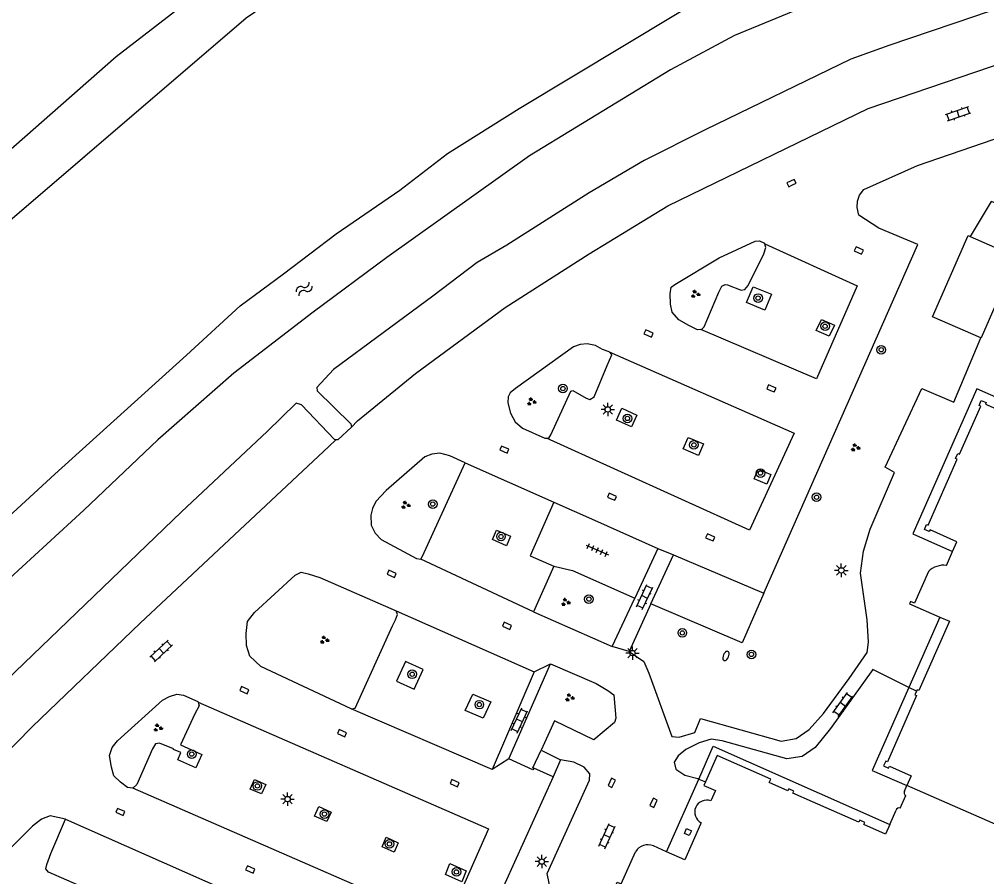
# Model space of a CAD drawing. Extents: x 131000 to 133013, y 393000 to 396501.
# Drawn here: x 131671.6 to 131761.4, y 394913.2 to 394992.7 of the extents above; entities that cross this region are included whole.
import ezdxf

# ---------------------------------------------------------------- set-up
doc = ezdxf.new("R2010")
doc.units = 0
for name, color, linetype in [('gg-bbg-hoofdgebouw', 7, 'Continuous'), ('gg-bbg-onder overbouw', 7, 'Continuous'), ('gg-bbg-overig bouwwerk', 7, 'Continuous'), ('gg-bbg-pand overbouw', 7, 'Continuous'), ('gg-bbg-pilaar onder overbouw', 7, 'Continuous'), ('gg-bbg-tussenscheiding', 7, 'Continuous'), ('gg-knt-BGT kruinlijn', 7, 'Continuous'), ('gg-knt-verharding', 7, 'Continuous'), ('gg-knt-verharding nz', 7, 'Continuous'), ('gg-kntw-bovenkant insteek waterloop', 7, 'Continuous'), ('gt-symb-boom', 7, 'Continuous'), ('gt-symb-brandkraan', 7, 'Continuous'), ('gt-symb-groenvak', 7, 'Continuous'), ('gt-symb-klinker verharding', 7, 'Continuous'), ('gt-symb-kolk', 7, 'Continuous'), ('gt-symb-lichtmast', 7, 'Continuous'), ('gt-symb-tegel verharding', 7, 'Continuous'), ('gt-symb-watersymbool', 7, 'Continuous')]:
    doc.layers.add(name, color=color, linetype=linetype)

# ---------------------------------------------------------------- blocks, each defined once
blk = doc.blocks.new('gt0-TEG1')
at = {"layer": 'gt-symb-tegel verharding'}
for p, q in [((-1.125, 0), (1.125, 0)), ((-0.9, -0.25), (-0.9, 0.25)), ((-0.45, -0.25), (-0.45, 0.25)), ((0, -0.25), (0, 0.25)), ((0.45, -0.25), (0.45, 0.25)), ((0.9, -0.25), (0.9, 0.25))]:
    blk.add_line(p, q, dxfattribs=at)
blk = doc.blocks.new('gt0-LMAST')
at = {"layer": 'gt-symb-lichtmast'}
for p, q in [((-0.182, 0.173), (-0.447, 0.438)), ((-0.005, 0.246), (-0.005, 0.621)), ((0.172, 0.173), (0.437, 0.438)), ((-0.255, -0.004), (-0.63, -0.004)), ((-0.182, -0.181), (-0.447, -0.446)), ((-0.005, -0.254), (-0.005, -0.629)), ((0.437, -0.446), (0.172, -0.181)), ((0.245, -0.004), (0.62, -0.004))]:
    blk.add_line(p, q, dxfattribs=at)
blk.add_circle((-0.005, -0.004), 0.25, dxfattribs=at)
blk = doc.blocks.new('gt0-KOLK')
at = {"layer": 'gt-symb-kolk'}
blk.add_lwpolyline([(0, 0), (0.375, 0), (0.375, 0.4), (-0.375, 0.4), (-0.375, 0), (0, 0)], dxfattribs=at)
blk = doc.blocks.new('gt0-BOOM')
at = {"layer": 'gt-symb-boom'}
for radius in [0.4, 0.2]:
    blk.add_circle((0, 0), radius, dxfattribs=at)
blk = doc.blocks.new('gt0-KL1')
at = {"layer": 'gt-symb-klinker verharding'}
for p, q in [((-1.15, 0.3), (1.15, 0.3)), ((-1, -0.3), (-1, 0.3)), ((-0.5, 0.3), (-0.5, 0.45)), ((0, -0.3), (0, 0.3)), ((0.5, 0.3), (0.5, 0.45)), ((1, -0.3), (1, 0.3)), ((-1.15, -0.3), (1.15, -0.3)), ((-0.5, -0.45), (-0.5, -0.3)), ((0.5, -0.45), (0.5, -0.3))]:
    blk.add_line(p, q, dxfattribs=at)
blk = doc.blocks.new('gt0-GRVAK')
at = {"layer": 'gt-symb-groenvak'}
for p, q in [((-0.11, 0.189), (-0.228, 0.24)), ((-0.182, 0.153), (0.088, 0.153)), ((-0.091, 0.211), (-0.156, 0.322)), ((-0.047, 0.214), (-0.047, 0.393)), ((-0.004, 0.211), (0.061, 0.322)), ((0.015, 0.189), (0.133, 0.24)), ((0.262, -0.052), (0.197, 0.059)), ((0.305, -0.049), (0.305, 0.13)), ((0.349, -0.052), (0.414, 0.059)), ((-0.245, -0.228), (-0.363, -0.177)), ((-0.318, -0.264), (-0.047, -0.264)), ((-0.226, -0.206), (-0.291, -0.095)), ((-0.183, -0.203), (-0.183, -0.024)), ((-0.139, -0.206), (-0.074, -0.095)), ((-0.12, -0.228), (-0.002, -0.177)), ((0.243, -0.074), (0.125, -0.023)), ((0.17, -0.11), (0.441, -0.11)), ((0.368, -0.074), (0.486, -0.023))]:
    blk.add_line(p, q, dxfattribs=at)
blk = doc.blocks.new('gt0-BR')
at = {"layer": 'gt-symb-brandkraan'}
for centre, radius, start, end in [((-0.244, 0), 0.206, 107.56694, 252.43307), ((0.599, -2.664), 3, 106.89205, 107.56694), ((0, -0.691), 0.938, 73.10799, 106.89205), ((-0.599, -2.664), 3, 72.43309, 73.10799), ((0.244, 0), 0.206, 287.56695, 72.43309), ((0.599, 2.664), 3, 252.43307, 253.10797), ((0, 0.691), 0.938, 253.10797, 286.89206), ((-0.599, 2.664), 3, 286.89206, 287.56695)]:
    blk.add_arc(centre, radius, start, end, dxfattribs=at)
blk = doc.blocks.new('gt0-WA')
at = {"layer": 'gt-symb-watersymbool'}
for centre, start, end in [((-0.323, 0.022), 28.07249, 151.92751), ((0.427, 0.422), 208.07248, 331.92751), ((-0.323, -0.428), 28.07249, 151.92751), ((0.427, -0.028), 208.07248, 331.92751)]:
    blk.add_arc(centre, 0.425, start, end, dxfattribs=at)

msp = doc.modelspace()

# ---------------------------------------------------------------- linework, layer by layer
at = {"layer": 'gg-bbg-hoofdgebouw'}
for p, q in [((131757.629, 394942.068), (131758.198, 394943.361)), ((131753.741, 394921.138), (131753.964, 394921.64)), ((131753.35, 394919.554), (131753.869, 394920.713)), ((131752.375, 394918.045), (131752.955, 394919.353)), ((131731.682, 394915.499), (131730.447, 394916.044))]:
    msp.add_line(p, q, dxfattribs=at)
for points in [[(131755.959, 394941.491), (131754.663, 394938.567), (131754.306, 394938.72), (131754.202, 394938.498), (131757.015, 394937.27)], [(131729.858, 394911.196), (131727.003, 394912.458), (131727.104, 394912.686), (131727.461, 394912.527), (131728.795, 394915.511)]]:
    msp.add_lwpolyline(points, dxfattribs=at)
for centre, radius, start, end in [((131757.38, 394940.084), 2, 82.84393, 135.27705), ((131753.998, 394920.984), 0.3, 149.01277, 244.50936), ((131753.249, 394919.263), 0.308, 70.93255, 163.00696), ((131729.925, 394914.835), 1.317, 66.64928, 149.11419)]:
    msp.add_arc(centre, radius, start, end, dxfattribs=at)
at = {"layer": 'gg-bbg-onder overbouw'}
for points in [[(131758.198, 394943.361), (131758.594, 394944.262), (131756.107, 394945.35), (131756.038, 394945.194), (131755.58, 394945.395), (131755.781, 394945.853), (131755.937, 394945.785), (131758.622, 394951.924), (131758.467, 394951.993), (131758.672, 394952.449), (131758.827, 394952.38), (131760.831, 394956.834), (131760.665, 394956.906), (131760.865, 394957.365), (131761.324, 394957.165), (131761.26, 394957.018), (131765.743, 394955.066)], [(131757.015, 394937.27), (131757.899, 394936.884), (131757.813, 394936.687), (131755.06, 394930.45), (131754.904, 394930.518), (131754.846, 394930.386)], [(131754.846, 394930.386), (131754.703, 394930.06), (131754.859, 394929.992), (131752.163, 394923.849), (131752.008, 394923.918), (131751.803, 394923.462), (131752.259, 394923.257), (131752.35, 394923.458), (131754.368, 394922.552), (131753.964, 394921.64)], [(131752.375, 394918.045), (131751.979, 394917.15), (131749.967, 394918.042), (131750.051, 394918.234), (131749.593, 394918.435), (131749.509, 394918.243), (131745.201, 394920.135), (131743.382, 394920.936), (131743.467, 394921.128), (131743.009, 394921.329), (131742.927, 394921.144), (131741.185, 394921.919), (131741.328, 394922.237), (131736.354, 394924.435), (131735.273, 394921.984)], [(131735.273, 394921.984), (131735.126, 394921.652), (131736.205, 394921.176), (131735.78, 394920.218)], [(131734.893, 394918.204), (131734.829, 394918.057), (131733.371, 394914.753), (131731.682, 394915.499)]]:
    msp.add_lwpolyline(points, dxfattribs=at)
msp.add_arc((131735.385, 394919.189), 1.102, 69.01062, 243.45035, dxfattribs=at)
at = {"layer": 'gg-bbg-overig bouwwerk'}
for points in [[(131760.826, 394963.166), (131756.339, 394965.128), (131759.632, 394972.658), (131759.818, 394972.577)], [(131759.818, 394972.577), (131764.139, 394970.687), (131760.847, 394963.157), (131760.826, 394963.166)]]:
    msp.add_lwpolyline(points, dxfattribs=at)
at = {"layer": 'gg-bbg-pand overbouw'}
for p, q in [((131757.015, 394937.27), (131754.139, 394930.743)), ((131731.682, 394915.499), (131734.66, 394922.248))]:
    msp.add_line(p, q, dxfattribs=at)
for points in [[(131780.02, 394948.424), (131780.511, 394949.618), (131760.442, 394958.443), (131754.506, 394944.987), (131758.198, 394943.361)], [(131754.139, 394930.743), (131750.752, 394923.057), (131753.964, 394921.64)], [(131734.66, 394922.248), (131736.006, 394925.297), (131752.375, 394918.045)]]:
    msp.add_lwpolyline(points, dxfattribs=at)
at = {"layer": 'gg-bbg-pilaar onder overbouw'}
msp.add_lwpolyline([(131733.779, 394916.999), (131733.323, 394917.205), (131733.529, 394917.661), (131733.985, 394917.455), (131733.779, 394916.999)], dxfattribs=at)
at = {"layer": 'gg-bbg-tussenscheiding'}
msp.add_line((131763.915, 394917.283), (131753.964, 394921.64), dxfattribs=at)
at = {"layer": 'gg-knt-BGT kruinlijn'}
msp.add_lwpolyline([(131811.018, 395037.622), (131795.33, 395037.781), (131780.93, 395035.39), (131756.61, 395028.39), (131739.59, 395021.78), (131720.09, 395011.48), (131692.68, 394992.81), (131662.5, 394966.96), (131645.05, 394949.66), (131627.73, 394930.27), (131615.298, 394914.196)], dxfattribs=at)
at = {"layer": 'gg-knt-verharding'}
for p, q in [((131702.461, 394954.887), (131703.017, 394955.467)), ((131700.338, 394953.099), (131701.004, 394953.723)), ((131721.221, 394947.922), (131724.974, 394946.258)), ((131724.974, 394946.258), (131730.869, 394943.642)), ((131730.869, 394943.642), (131728.724, 394939.021)), ((131721.231, 394942.007), (131719.342, 394937.771)), ((131721.231, 394942.007), (131722.954, 394941.582)), ((131722.954, 394941.582), (131728.724, 394939.021)), ((131726.639, 394934.531), (131728.724, 394939.021)), ((131719.342, 394937.771), (131726.639, 394934.531)), ((131730.203, 394938.496), (131728.202, 394934.078)), ((131717.035, 394924.113), (131720.905, 394932.948)), ((131754.846, 394930.386), (131754.139, 394930.743)), ((131720.052, 394924.932), (131721.832, 394924.041)), ((131721.832, 394924.041), (131721.148, 394922.465)), ((131721.148, 394922.465), (131719.35, 394923.248)), ((131734.66, 394922.248), (131735.273, 394921.984))]:
    msp.add_line(p, q, dxfattribs=at)
for points in [[(131694.551, 395000), (131680.64, 394989.231), (131663.64, 394974.329), (131645.823, 394956.807), (131629.287, 394939.297), (131612.784, 394922.57), (131609.501, 394918.625)], [(131767.424, 394990.246), (131765.962, 394994.406), (131765.448, 394994.803), (131760.224, 394992.98), (131752.285, 394990.293), (131748.77, 394989.01), (131735.244, 394982.462), (131729.585, 394979.613), (131724.485, 394976.63), (131716.843, 394971.77), (131714.095, 394970.148), (131710.009, 394967.031), (131700.786, 394960.219), (131699.251, 394958.57), (131699.258, 394958.267), (131702.404, 394955.189), (131702.461, 394954.887)], [(131740.708, 394939.489), (131754.979, 394971.834), (131751.358, 394973.331), (131749.516, 394974.538), (131749.35, 394975.244), (131749.388, 394975.852), (131749.58, 394976.413), (131749.974, 394976.926), (131754.938, 394979.153), (131771.063, 394984.69), (131771.567, 394984.753), (131771.873, 394984.608), (131771.93, 394984.305), (131771.839, 394983.796), (131767.377, 394973.92), (131761.78, 394975.811), (131759.818, 394972.577)], [(131734.852, 394963.957), (131734.554, 394963.914), (131733.738, 394964.302), (131732.815, 394964.84), (131732.195, 394965.537), (131732.028, 394966.293), (131732.009, 394967.255), (131732.098, 394967.864), (131732.446, 394968.125), (131736.545, 394970.587), (131739.903, 394972.121), (131740.306, 394972.179), (131740.766, 394971.936), (131740.782, 394971.875)], [(131734.852, 394963.957), (131734.957, 394963.972), (131735.155, 394964.181), (131736.508, 394967.397), (131736.799, 394967.959), (131737.1, 394968.116), (131737.333, 394968.087), (131738.578, 394967.589), (131738.93, 394967.647), (131739.226, 394968.008), (131740.685, 394970.974), (131740.875, 394971.534), (131740.782, 394971.875)], [(131739.084, 394966.44), (131739.703, 394967.9), (131741.402, 394967.208), (131740.783, 394965.749), (131739.084, 394966.44)], [(131745.551, 394963.861), (131746.048, 394964.874), (131747.259, 394964.341), (131746.761, 394963.328), (131745.551, 394963.861)], [(131728.202, 394934.078), (131729.551, 394933.166), (131730.028, 394932.059), (131732.17, 394926.183), (131732.828, 394926.146), (131734.285, 394926.579), (131734.816, 394927.854), (131742.295, 394925.776), (131743.706, 394926.005), (131744.903, 394926.837), (131746.24, 394928.331), (131748.602, 394931.565), (131750.275, 394933.976), (131750.407, 394934.94), (131750.264, 394937.012), (131749.672, 394941.351), (131749.935, 394943.383), (131750.551, 394945.42), (131752.824, 394950.677), (131751.955, 394951.166), (131755.349, 394958.469), (131758.307, 394957.216), (131760.826, 394963.166)], [(131726.349, 394961.88), (131725.739, 394962.072), (131725.073, 394962.465), (131724.312, 394962.601), (131723.655, 394962.537), (131723.052, 394962.322), (131717.668, 394958.468), (131717.17, 394958.053), (131716.974, 394957.693), (131716.936, 394957.135), (131717.207, 394956.18), (131717.627, 394955.378), (131718.297, 394954.784), (131720.389, 394953.863), (131720.542, 394953.866)], [(131720.542, 394953.866), (131720.743, 394953.87), (131720.939, 394954.181), (131722.78, 394958.216), (131722.982, 394958.271), (131724.209, 394957.587), (131724.566, 394957.442), (131724.966, 394957.704), (131726.167, 394960.617), (131726.608, 394961.583), (131726.349, 394961.88)], [(131701.004, 394953.723), (131700.866, 394953.743), (131697.817, 394956.968), (131697.308, 394957.11), (131694.629, 394954.478), (131686.686, 394947.029), (131670.456, 394931.428), (131662.02, 394923.261), (131662.131, 394922.808), (131665.181, 394919.481), (131665.134, 394919.278)], [(131727.022, 394955.539), (131727.53, 394956.643), (131728.917, 394956.004), (131728.409, 394954.9), (131727.022, 394955.539)], [(131702.461, 394954.887), (131701.17, 394953.699), (131701.004, 394953.723)], [(131733.2, 394952.878), (131733.661, 394953.939), (131735.089, 394953.324), (131734.628, 394952.263), (131733.2, 394952.878)], [(131712.987, 394951.59), (131711.569, 394952.226), (131710.654, 394952.46), (131709.897, 394952.394), (131709.245, 394952.127), (131705.665, 394949.022), (131704.724, 394947.991), (131704.384, 394947.327), (131704.244, 394946.715), (131704.263, 394945.801), (131704.632, 394945.051), (131705.2, 394944.451), (131708.474, 394942.695), (131708.874, 394942.643)], [(131708.874, 394942.643), (131709.026, 394942.909), (131712.987, 394951.59)], [(131739.8, 394950.092), (131740.173, 394950.974), (131741.336, 394950.479), (131740.964, 394949.597), (131739.8, 394950.092)], [(131721.221, 394947.922), (131719.033, 394942.949), (131721.231, 394942.007)], [(131715.516, 394944.458), (131715.91, 394945.344), (131717.202, 394944.784), (131716.815, 394943.893), (131715.516, 394944.458)], [(131702.428, 394928.762), (131694.055, 394932.689), (131693.025, 394933.634), (131692.699, 394934.643), (131692.677, 394935.757), (131692.807, 394936.873), (131693.448, 394937.696), (131697.224, 394941.16), (131697.775, 394941.426), (131698.435, 394941.288), (131699.504, 394940.951), (131706.597, 394937.853)], [(131740.708, 394939.489), (131738.671, 394934.873), (131730.203, 394938.496)], [(131702.428, 394928.762), (131702.781, 394928.82), (131706.243, 394936.444), (131706.542, 394937.004), (131706.705, 394937.501), (131706.597, 394937.853)], [(131706.639, 394931.321), (131708.279, 394930.595), (131709.099, 394932.411), (131707.459, 394933.137), (131706.639, 394931.321)], [(131720.905, 394932.948), (131725.157, 394931.095), (131726.216, 394930.468), (131726.78, 394930.071), (131726.975, 394927.9), (131726.832, 394927.493), (131724.942, 394925.885), (131721.265, 394927.635), (131720.052, 394924.932)], [(131754.139, 394930.743), (131750.811, 394932.422), (131746.874, 394926.928), (131745.442, 394925.178), (131744.245, 394924.346), (131742.834, 394924.117), (131736.837, 394925.783), (131735.816, 394925.947), (131734.71, 394925.622), (131733.458, 394924.99), (131732.761, 394924.417), (131732.369, 394923.804), (131732.533, 394923.153), (131733.353, 394922.614), (131734.573, 394922.285), (131734.66, 394922.248)], [(131682.183, 394921.406), (131681.683, 394921.465), (131681.016, 394921.958), (131680.397, 394922.551), (131680.179, 394923.354), (131680.007, 394924.418), (131680.243, 394925.182), (131680.738, 394925.801), (131684.91, 394929.576), (131685.563, 394929.893), (131686.265, 394930.11), (131686.874, 394930.021), (131688.202, 394929.436), (131688.217, 394929.38)], [(131713.005, 394928.614), (131713.709, 394930.106), (131715.366, 394929.397), (131714.662, 394927.905), (131713.005, 394928.614)], [(131688.217, 394929.38), (131688.311, 394929.038), (131687.91, 394928.284), (131686.595, 394925.436)], [(131685.957, 394925.066), (131684.636, 394925.573), (131684.284, 394925.513), (131683.99, 394925.052), (131682.538, 394921.734), (131682.183, 394921.406)], [(131686.595, 394925.436), (131688.573, 394924.526), (131688.009, 394923.3), (131686.357, 394924.029), (131686.624, 394924.721), (131685.932, 394925.002), (131685.957, 394925.066)], [(131719.35, 394923.248), (131719.28, 394923.278), (131720.052, 394924.932)], [(131719.35, 394923.248), (131719.281, 394923.093), (131717.035, 394924.113)], [(131721.929, 394907.05), (131720.586, 394913.5), (131724.511, 394922.13), (131724.549, 394922.74), (131724.031, 394923.339), (131723.061, 394923.827), (131721.832, 394924.041)], [(131721.148, 394922.465), (131712.205, 394902.654), (131709.295, 394903.967), (131709.229, 394903.824)], [(131693.063, 394921.324), (131693.46, 394922.201), (131694.5, 394921.75), (131694.103, 394920.873), (131693.063, 394921.324)], [(131675.932, 394918.529), (131674.503, 394918.84), (131673.7, 394918.52), (131672.853, 394917.894), (131667.645, 394912.686), (131665.115, 394910.257), (131662.693, 394907.374), (131658.488, 394902.684), (131656.561, 394900.417), (131656.078, 394899.294), (131656.099, 394898.18), (131656.371, 394897.224), (131656.896, 394896.273), (131657.823, 394895.477), (131658.54, 394895.038), (131658.759, 394894.942)], [(131699.01, 394918.821), (131699.411, 394919.691), (131700.562, 394919.191), (131700.161, 394918.321), (131699.01, 394918.821)], [(131691.366, 394906.184), (131674.354, 394913.626), (131674.096, 394913.923), (131674.189, 394914.328), (131674.573, 394915.347), (131675.932, 394918.529)], [(131705.296, 394915.976), (131705.674, 394916.856), (131706.789, 394916.341), (131706.411, 394915.461), (131705.296, 394915.976)], [(131711.176, 394913.405), (131711.578, 394914.42), (131713.091, 394913.738), (131712.689, 394912.723), (131711.176, 394913.405)]]:
    msp.add_lwpolyline(points, dxfattribs=at)
at = {"layer": 'gg-knt-verharding nz'}
for p, q in [((131712.987, 394951.59), (131721.221, 394947.922)), ((131730.869, 394943.642), (131732.309, 394943.034)), ((131719.342, 394937.771), (131708.874, 394942.643)), ((131730.203, 394938.496), (131732.309, 394943.034)), ((131732.309, 394943.034), (131740.708, 394939.489)), ((131706.597, 394937.853), (131719.406, 394932.182)), ((131728.202, 394934.078), (131726.639, 394934.531)), ((131719.406, 394932.182), (131720.905, 394932.948)), ((131719.406, 394932.182), (131715.491, 394923.147)), ((131715.491, 394923.147), (131702.428, 394928.762)), ((131717.035, 394924.113), (131715.491, 394923.147)), ((131675.932, 394918.529), (131709.229, 394903.824))]:
    msp.add_line(p, q, dxfattribs=at)
for points in [[(131703.017, 394955.467), (131708.383, 394959.853), (131716.707, 394965.993), (131724.499, 394970.952), (131731.794, 394975.408), (131750.381, 394984.425), (131767.424, 394990.246)], [(131740.782, 394971.875), (131749.345, 394968.001), (131745.571, 394959.372), (131734.852, 394963.957)], [(131726.349, 394961.88), (131743.496, 394954.324), (131739.376, 394945.333), (131720.542, 394953.866)], [(131665.134, 394919.278), (131672.869, 394927.118), (131682.847, 394936.721), (131700.338, 394953.099)], [(131688.217, 394929.38), (131715.145, 394917.624), (131711.225, 394908.738), (131682.183, 394921.406)]]:
    msp.add_lwpolyline(points, dxfattribs=at)
at = {"layer": 'gg-kntw-bovenkant insteek waterloop'}
for points in [[(131813.118, 395009.962), (131807.141, 395009.912), (131795.859, 395009.027), (131786.001, 395007.536), (131777.377, 395005.701), (131766.914, 395002.851), (131757.68, 394999.332), (131737.968, 394991.21), (131732.051, 394988.037), (131718.956, 394980.048), (131705.74, 394970.633), (131698.91, 394965.542), (131691.537, 394959.879), (131684.477, 394953.717), (131677.628, 394947.201), (131667.297, 394937.729), (131650.492, 394920.595), (131642.613, 394912.392), (131633.37, 394901.49)], [(131666.736, 394943.025), (131674.933, 394950.525), (131687.156, 394961.547), (131692.122, 394966.152), (131696.16, 394969.117), (131701.044, 394972.808), (131706.93, 394976.877), (131711.366, 394980.251), (131718.009, 394984.432), (131737.378, 394996.125)]]:
    msp.add_lwpolyline(points, dxfattribs=at)

# ---------------------------------------------------------------- block references
at = {"layer": 'gt-symb-boom'}
for p in [(131740.16, 394966.861), (131746.379, 394964.246), (131751.579, 394962.066), (131722.065, 394958.465), (131728.042, 394955.69), (131734.21, 394953.235), (131740.379, 394950.623), (131745.582, 394948.384), (131709.987, 394947.75), (131716.318, 394944.736), (131724.472, 394938.938), (131733.136, 394935.799), (131739.549, 394933.804), (131708.079, 394931.963), (131714.307, 394929.149), (131687.641, 394924.566), (131693.72, 394921.606), (131699.94, 394919.001), (131705.965, 394916.239), (131712.188, 394913.633)]:
    msp.add_blockref('gt0-BOOM', p, dxfattribs=at)
at = {"layer": 'gt-symb-brandkraan', "rotation": 66.22952419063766}
msp.add_blockref('gt0-BR', (131737.18, 394933.668), dxfattribs=at)
at = {"layer": 'gt-symb-groenvak'}
for p in [(131734.334, 394967.222), (131719.132, 394957.246), (131749.172, 394952.987), (131707.462, 394947.657), (131722.299, 394938.654), (131699.93, 394935.152), (131722.673, 394929.799), (131684.485, 394927)]:
    msp.add_blockref('gt0-GRVAK', p, dxfattribs=at)
at = {"layer": 'gt-symb-klinker verharding'}
for p, rotation in [((131758.717, 394983.959), 18.851835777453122), ((131729.637, 394939.133), 65.10079947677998), ((131684.807, 394934.13), 43.13672087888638), ((131748.022, 394929.16), 54.40236850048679), ((131718.024, 394927.674), 65.10079947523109), ((131726.147, 394916.954), 65.53707310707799)]:
    msp.add_blockref('gt0-KL1', p, dxfattribs=dict(at, rotation=rotation))
at = {"layer": 'gt-symb-kolk'}
for p, rotation in [((131743.343, 394977.345), 25.847610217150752), ((131749.419, 394971.075), -24.334874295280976), ((131729.921, 394963.392), -23.770475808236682), ((131741.318, 394958.297), -23.770475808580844), ((131716.552, 394952.619), -23.770475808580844), ((131726.538, 394948.25), -23.770475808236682), ((131735.642, 394944.48), -23.770475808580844), ((131706.093, 394941.096), -23.770475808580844), ((131716.79, 394936.275), -23.770475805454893), ((131692.427, 394930.303), -23.770475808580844), ((131701.487, 394926.315), -23.770475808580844), ((131711.94, 394921.682), -23.770475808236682), ((131726.405, 394921.977), -115.46334506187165), ((131730.288, 394920.129), -115.46334506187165), ((131680.938, 394919.013), -23.7704758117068), ((131692.978, 394913.676), -23.770475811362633)]:
    msp.add_blockref('gt0-KOLK', p, dxfattribs=dict(at, rotation=rotation))
at = {"layer": 'gt-symb-lichtmast'}
for p in [(131726.228, 394956.532), (131747.886, 394941.606), (131728.519, 394933.932), (131696.527, 394920.391)]:
    msp.add_blockref('gt0-LMAST', p, dxfattribs=at)
at = {"layer": 'gt-symb-lichtmast', "rotation": 90}
msp.add_blockref('gt0-LMAST', (131720.098, 394914.6), dxfattribs=at)
at = {"layer": 'gt-symb-tegel verharding', "rotation": -23.95085531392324}
msp.add_blockref('gt0-TEG1', (131725.244, 394943.496), dxfattribs=at)
at = {"layer": 'gt-symb-watersymbool', "rotation": 35.677602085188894}
msp.add_blockref('gt0-WA', (131698.013, 394967.669), dxfattribs=at)

doc.saveas('drawing.dxf')
